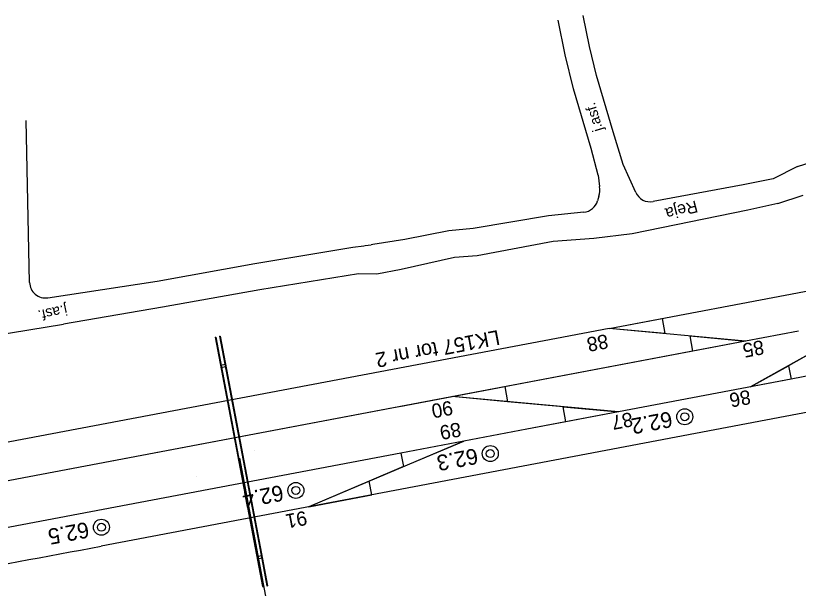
# Model space of a CAD drawing. Extents: x 6541740 to 6566395, y 5525066 to 5530361.
# Drawn here: x 6556944.2 to 6557043.1, y 5526109.6 to 5526182 of the extents above; entities that cross this region are included whole.
import ezdxf

# ---------------------------------------------------------------- set-up
doc = ezdxf.new("R2010")
doc.units = 0
for name, color, linetype in [('Domyślna', 7, 'Continuous'), ('ps_wymiarowanie', 7, 'Continuous'), ('TOR_PRZEK_P-komponent', 7, 'Continuous'), ('TOR_PRZEK_P-teren istniejacy', 7, 'Continuous'), ('TOR_PS_ODW-kolektory', 7, 'Continuous'), ('TOR_PS_ODW-odwodnienie liniowe', 7, 'Continuous'), ('TOR_PS_OPIS_O-opisy odwodnienia', 7, 'Continuous'), ('TOR_PS_OPIS_T-opis geometrii-wzdluz_cz torowa', 7, 'Continuous'), ('TOR_PS_P-ogrodzenia', 7, 'Continuous'), ('TOR_PS_T-wypelnienia', 7, 'Continuous'), ('TOR_RAMKI-ramka+tabelka 1', 7, 'Continuous'), ('TOR_W-warstwa dodatkowa 2', 7, 'Continuous')]:
    doc.layers.add(name, color=color, linetype=linetype)

# ---------------------------------------------------------------- blocks, each defined once
blk = doc.blocks.new('4010_1')
at = {"layer": 'Domyślna'}
for radius in [0.75, 0.375]:
    blk.add_circle((0, 0), radius, dxfattribs=at)

msp = doc.modelspace()

# ---------------------------------------------------------------- linework, layer by layer
at = {"layer": 'ps_wymiarowanie'}
msp.add_lwpolyline([(6556913.267, 5526136.52), (6556919.247, 5526137.9), (6556933.84, 5526140.18), (6556939.158, 5526141.234), (6556950.285, 5526143.018)], dxfattribs=at)
msp.add_arc((6557015.026, 5526160.02), 3, 344.08422, 7.29568, dxfattribs=at)
msp.add_arc((6557015.026, 5526160.02), 3, 344.08422, 7.29568, dxfattribs=at)
at = {"layer": 'TOR_PRZEK_P-komponent'}
for p, q in [((6557019.224, 5526142.467), (6557215.881, 5526179.744)), ((6557216.049, 5526164.458), (6556955.024, 5526114.98)), ((6557093.974, 5526145.898), (6557042.185, 5526136.081)), ((6557053.092, 5526144.052), (6557037.076, 5526135.113)), ((6557019.224, 5526142.467), (6557012.566, 5526141.205)), ((6557036.443, 5526140.896), (6557019.224, 5526142.467)), ((6557043.102, 5526142.159), (6557036.443, 5526140.896)), ((6557012.566, 5526141.205), (6556792.182, 5526099.565)), ((6557036.443, 5526140.896), (6556916.738, 5526118.206)), ((6557048.323, 5526141.39), (6557041.845, 5526137.775)), ((6557032.885, 5526140.222), (6556916.738, 5526118.206)), ((6557042.185, 5526136.081), (6557020.397, 5526131.952)), ((6557042.185, 5526136.081), (6557037.076, 5526135.113)), ((6556992.713, 5526132.607), (6556999.372, 5526133.869)), ((6557020.397, 5526131.952), (6556999.372, 5526133.869)), ((6557013.396, 5526132.59), (6557006.373, 5526133.231)), ((6557020.397, 5526131.952), (6557008.826, 5526129.758)), ((6557013.738, 5526130.689), (6557008.826, 5526129.758)), ((6557008.826, 5526129.758), (6556992.905, 5526126.74)), ((6557008.826, 5526129.758), (6556992.905, 5526126.74)), ((6557000.865, 5526128.249), (6556981.255, 5526119.952)), ((6557000.865, 5526128.249), (6556992.905, 5526126.74)), ((6556992.905, 5526126.74), (6556917.818, 5526112.507)), ((6556992.905, 5526126.74), (6556917.818, 5526112.507)), ((6556993.242, 5526125.024), (6556988.878, 5526123.177)), ((6556981.255, 5526119.952), (6556989.216, 5526121.461))]:
    msp.add_line(p, q, dxfattribs=at)
for points in [[(6557037.076, 5526135.113), (6557041.845, 5526137.775), (6557042.185, 5526136.081)], [(6556992.905, 5526126.74), (6556993.242, 5526125.024), (6557000.865, 5526128.249)], [(6556989.216, 5526121.461), (6556988.878, 5526123.177), (6556981.255, 5526119.952)]]:
    msp.add_lwpolyline(points, dxfattribs=at)
msp.add_lwpolyline([(6557020.397, 5526131.952), (6557013.738, 5526130.689), (6557013.396, 5526132.59)], close=True, dxfattribs=at)
msp.add_arc((6556571.474, 5528138.427), 2059.478, 280.142043, 280.733239, dxfattribs=at)
at = {"layer": 'TOR_PS_ODW-kolektory'}
for p, q in [((6556974.461, 5526127.017), (6556974.461, 5526127.017)), ((6556974.461, 5526127.017), (6556974.461, 5526127.017)), ((6556967.11, 5526123.792), (6556967.11, 5526123.792)), ((6556967.11, 5526123.792), (6556967.11, 5526123.792))]:
    msp.add_line(p, q, dxfattribs=at)
at = {"layer": 'TOR_PS_OPIS_T-opis geometrii-wzdluz_cz torowa'}
msp.add_line((6556972.491, 5526126.092), (6556983.059, 5526070.342), dxfattribs=at)
at = {"layer": 'TOR_PS_P-ogrodzenia'}
for points in [[(6557019.224, 5526142.467), (6557025.883, 5526143.729), (6557026.226, 5526141.828)], [(6557036.443, 5526140.896), (6557029.785, 5526139.634), (6557029.442, 5526141.535)], [(6556999.372, 5526133.869), (6557006.03, 5526135.132), (6557006.373, 5526133.231)]]:
    msp.add_lwpolyline(points, close=True, dxfattribs=at)
at = {"layer": 'TOR_PS_T-wypelnienia'}
for p, q in [((6556946.003, 5526148.299), (6556945.577, 5526168.755)), ((6556946.003, 5526148.299), (6556945.577, 5526168.755)), ((6557042.98, 5526162.96), (6557039.924, 5526161.381)), ((6557042.98, 5526162.96), (6557039.924, 5526161.381)), ((6557040.493, 5526158.271), (6557043.699, 5526159.314)), ((6557040.493, 5526158.271), (6557043.699, 5526159.314))]:
    msp.add_line(p, q, dxfattribs=at)
for points in [[(6557017.816, 5526161.852), (6557016.928, 5526165.228), (6557014.688, 5526172.783), (6557013.663, 5526177.068), (6557012.768, 5526181.423)], [(6557017.816, 5526161.852), (6557016.928, 5526165.228), (6557014.688, 5526172.783), (6557013.663, 5526177.068), (6557012.768, 5526181.423)], [(6557022.562, 5526159.671), (6557020.992, 5526163.21), (6557019.707, 5526167.312), (6557017.594, 5526174.438), (6557016.712, 5526178.129), (6557015.914, 5526182.012)], [(6557022.562, 5526159.671), (6557020.992, 5526163.21), (6557019.707, 5526167.312), (6557017.594, 5526174.438), (6557016.712, 5526178.129), (6557015.914, 5526182.012)], [(6557042.98, 5526162.96), (6557048.033, 5526164.546), (6557053.352, 5526166.762), (6557058.797, 5526168.98)], [(6557042.98, 5526162.96), (6557048.033, 5526164.546), (6557053.352, 5526166.762), (6557058.797, 5526168.98)], [(6557017.816, 5526161.852), (6557018.001, 5526160.401)], [(6557017.816, 5526161.852), (6557018.001, 5526160.401)], [(6557039.924, 5526161.381), (6557036.149, 5526160.613), (6557024.752, 5526158.515)], [(6557039.924, 5526161.381), (6557036.149, 5526160.613), (6557024.752, 5526158.515)], [(6557017.911, 5526159.197), (6557017.744, 5526158.614)], [(6557017.911, 5526159.197), (6557017.744, 5526158.614)], [(6557040.493, 5526158.271), (6557036.723, 5526157.447), (6557022.102, 5526154.457), (6557017.255, 5526153.835), (6557012.126, 5526153.49), (6557002.549, 5526151.674), (6556999.679, 5526151.437), (6556992.934, 5526149.917), (6556989.856, 5526149.328)], [(6557040.493, 5526158.271), (6557036.723, 5526157.447), (6557022.102, 5526154.457), (6557017.255, 5526153.835), (6557012.126, 5526153.49), (6557002.549, 5526151.674), (6556999.679, 5526151.437), (6556992.934, 5526149.917), (6556989.856, 5526149.328)], [(6557016.019, 5526157.172), (6557011.524, 5526156.724), (6557002.031, 5526155.134), (6556998.945, 5526154.809), (6556993.39, 5526153.729), (6556989.348, 5526153.083), (6556989.157, 5526153.052)], [(6557016.019, 5526157.172), (6557011.524, 5526156.724), (6557002.031, 5526155.134), (6556998.945, 5526154.809), (6556993.39, 5526153.729), (6556989.348, 5526153.083), (6556989.157, 5526153.052)], [(6556948.301, 5526146.363), (6556962.094, 5526148.449), (6556974.435, 5526150.674), (6556986.813, 5526152.744), (6556988.217, 5526152.928), (6556988.395, 5526152.952), (6556989.157, 5526153.052)], [(6556948.301, 5526146.363), (6556962.094, 5526148.449), (6556974.435, 5526150.674), (6556986.813, 5526152.744), (6556988.217, 5526152.928), (6556988.395, 5526152.952), (6556989.157, 5526153.052)], [(6556989.856, 5526149.328), (6556987.525, 5526149.382), (6556975.069, 5526147.361), (6556962.782, 5526145.173), (6556950.285, 5526143.018)], [(6556989.856, 5526149.328), (6556987.525, 5526149.382), (6556975.069, 5526147.361), (6556962.782, 5526145.173), (6556950.285, 5526143.018)], [(6556913.267, 5526136.52), (6556919.247, 5526137.9), (6556933.84, 5526140.18), (6556939.158, 5526141.234), (6556950.285, 5526143.018)]]:
    msp.add_lwpolyline(points, dxfattribs=at)
for centre, start, end in [((6557024.39, 5526160.482), 203.92754, 280.42656), ((6557024.39, 5526160.482), 203.92754, 280.42656), ((6557015.821, 5526159.162), 275.68876, 344.08422), ((6557015.821, 5526159.162), 275.68876, 344.08422), ((6556948.002, 5526148.34), 181.19283, 278.60224), ((6556948.002, 5526148.34), 181.19283, 278.60224)]:
    msp.add_arc(centre, 2, start, end, dxfattribs=at)
at = {"layer": 'TOR_W-warstwa dodatkowa 2'}
for p, q in [((6556969.435, 5526141.388), (6556974.478, 5526114.779)), ((6556969.435, 5526141.388), (6556974.478, 5526114.779)), ((6556969.508, 5526141.401), (6556974.627, 5526114.4)), ((6556969.508, 5526141.401), (6556974.627, 5526114.4)), ((6556969.999, 5526141.496), (6556975.118, 5526114.493)), ((6556969.999, 5526141.496), (6556975.118, 5526114.493)), ((6556970.073, 5526141.51), (6556975.117, 5526114.9)), ((6556970.073, 5526141.51), (6556975.117, 5526114.9)), ((6556974.478, 5526114.779), (6556975.411, 5526109.858)), ((6556974.478, 5526114.779), (6556975.411, 5526109.858)), ((6556974.627, 5526114.4), (6556975.485, 5526109.872)), ((6556974.627, 5526114.4), (6556975.485, 5526109.872)), ((6556975.117, 5526114.9), (6556976.051, 5526109.973)), ((6556975.117, 5526114.9), (6556976.051, 5526109.973)), ((6556975.118, 5526114.493), (6556975.977, 5526109.959)), ((6556975.118, 5526114.493), (6556975.977, 5526109.959)), ((6556974.686, 5526113.682), (6556975.325, 5526113.804)), ((6556974.686, 5526113.682), (6556975.325, 5526113.804)), ((6556974.742, 5526113.388), (6556975.381, 5526113.509)), ((6556974.742, 5526113.388), (6556975.381, 5526113.509))]:
    msp.add_line(p, q, dxfattribs=at)
for points in [[(6556969.435, 5526141.388), (6556969.508, 5526141.401)], [(6556969.435, 5526141.388), (6556969.508, 5526141.401)], [(6556969.999, 5526141.496), (6556970.073, 5526141.51)], [(6556969.999, 5526141.496), (6556970.073, 5526141.51)], [(6556970.104, 5526137.856), (6556970.743, 5526137.977)], [(6556970.104, 5526137.856), (6556970.743, 5526137.977)], [(6556970.16, 5526137.561), (6556970.799, 5526137.682)], [(6556970.16, 5526137.561), (6556970.799, 5526137.682)], [(6556975.411, 5526109.858), (6556975.485, 5526109.872)], [(6556975.411, 5526109.858), (6556975.485, 5526109.872)], [(6556975.977, 5526109.959), (6556976.051, 5526109.973)], [(6556975.977, 5526109.959), (6556976.051, 5526109.973)]]:
    msp.add_lwpolyline(points, dxfattribs=at)

# ---------------------------------------------------------------- block references
at = {"layer": 'TOR_RAMKI-ramka+tabelka 1', "xscale": 1.345963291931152, "yscale": 1.345963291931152}
for p in [(6557028.755, 5526131.326), (6557004.192, 5526126.67), (6556979.629, 5526122.014), (6556955.067, 5526117.358)]:
    msp.add_blockref('4010_1', p, dxfattribs=at)

# ---------------------------------------------------------------- texts
at = {"layer": 'TOR_PRZEK_P-teren istniejacy'}
for s, height, rotation, p in [('j.asf.', 1.323, 106.5428, (6557018.438, 5526167.578)), ('j.asf.', 1.323, 106.5428, (6557018.438, 5526167.578)), ('Reja', 1.5, 194.59793, (6557030.153, 5526158.672)), ('Reja', 1.5, 194.59793, (6557030.153, 5526158.672)), ('j.asf.', 1.323, 192.02302, (6556950.605, 5526145.5)), ('j.asf.', 1.323, 192.02302, (6556950.605, 5526145.5))]:
    msp.add_text(s, height=height, rotation=rotation, dxfattribs=at).set_placement(p)
at = {"layer": 'TOR_PS_ODW-odwodnienie liniowe'}
msp.add_text('LK157 tor nr 2', height=1.875, rotation=190.71012, dxfattribs=at).set_placement((6557005.183, 5526142.303))
at = {"layer": 'TOR_PS_OPIS_O-opisy odwodnienia'}
for s, p in [('88', (6557018.894, 5526141.783)), ('85', (6557038.577, 5526141.03)), ('86', (6557036.893, 5526134.744)), ('90', (6556999.264, 5526133.381)), ('87', (6557022, 5526131.921)), ('89', (6557000.309, 5526130.643)), ('91', (6556980.85, 5526119.456))]:
    msp.add_text(s, height=1.8, rotation=190.73324, dxfattribs=at).set_placement(p)
at = {"layer": 'TOR_RAMKI-ramka+tabelka 1'}
for s, p in [('62.2', (6557026.97, 5526132.031)), ('62.3', (6557002.417, 5526127.377)), ('62.4', (6556977.851, 5526122.721)), ('62.5', (6556953.296, 5526118.066))]:
    msp.add_text(s, height=2, rotation=190.76907, dxfattribs=at).set_placement(p)

doc.saveas('drawing.dxf')
